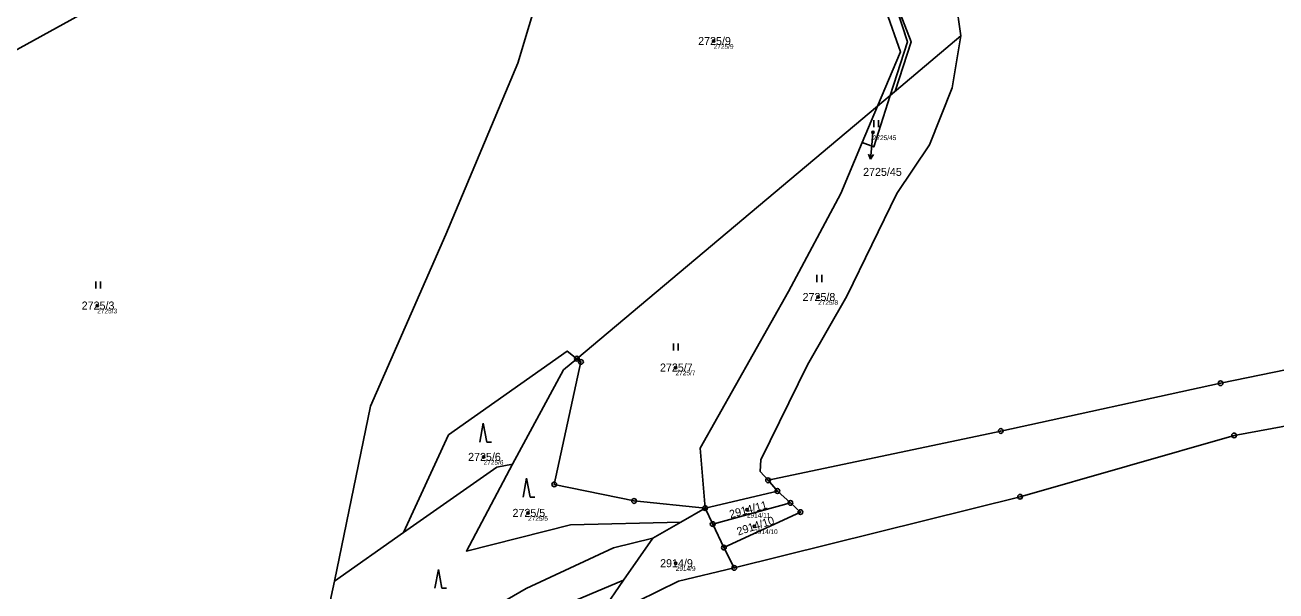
# Model space of a CAD drawing. Extents: x -761891 to -756141, y -1178507 to -1171885.
# Drawn here: x -757606 to -757340.2, y -1175379 to -1175258.8 of the extents above; entities that cross this region are included whole.
import ezdxf

# ---------------------------------------------------------------- set-up
doc = ezdxf.new("R2010")
doc.units = 0
for name, color, linetype in [('Definiční body', 7, 'Continuous'), ('Hranice parcel', 7, 'Continuous'), ('Parcelní čísla', 7, 'Continuous'), ('Polygon parcely', 7, 'Continuous'), ('Pop  PČ popisy', 7, 'Continuous'), ('Věcná břemena k části', 7, 'Continuous'), ('Značky bodu BP', 7, 'Continuous'), ('Značky kultur', 7, 'Continuous')]:
    doc.layers.add(name, color=color, linetype=linetype)

msp = doc.modelspace()

# ---------------------------------------------------------------- linework, layer by layer
at = {"layer": 'Definiční body'}
for centre in [(-757459.67, -1175262.14), (-757425.85, -1175281.55), (-757590.64, -1175318.36), (-757437.47, -1175316.54), (-757467.78, -1175331.53), (-757508.55, -1175350.52), (-757499.1, -1175362.42), (-757452.6, -1175361.77), (-757451.06, -1175365.26), (-757467.74, -1175373.11)]:
    msp.add_circle(centre, 0.25, dxfattribs=at)
at = {"layer": 'Hranice parcel'}
for p, q in [((-757407.14, -1175261.08), (-757422.16, -1175273.72)), ((-757424.84, -1175275.98), (-757422.16, -1175273.72)), ((-757424.84, -1175275.98), (-757488.74, -1175329.65)), ((-757428.09, -1175283.7), (-757424.84, -1175275.98)), ((-757448.11, -1175355.5), (-757446.12, -1175357.77)), ((-757446.12, -1175357.77), (-757461.5, -1175361.39)), ((-757446.12, -1175357.77), (-757443.35, -1175360.31)), ((-757461.5, -1175361.39), (-757466.67, -1175364.36)), ((-757459.88, -1175364.8), (-757461.5, -1175361.39)), ((-757443.35, -1175360.31), (-757459.88, -1175364.8)), ((-757525.57, -1175366.62), (-757540.26, -1175376.92)), ((-757472.63, -1175367.78), (-757466.67, -1175364.36)), ((-757457.51, -1175369.8), (-757459.88, -1175364.8)), ((-757478.81, -1175376.72), (-757472.63, -1175367.78)), ((-757457.51, -1175369.8), (-757455.3, -1175374.12)), ((-757540.26, -1175376.92), (-757540.94, -1175380.22)), ((-757483.3, -1175383.22), (-757478.81, -1175376.72))]:
    msp.add_line(p, q, dxfattribs=at)
for points in [[(-757759.67, -1175374.03), (-757676.64, -1175311.83), (-757625.25, -1175273.6), (-757573.44, -1175245.03), (-757562.54, -1175241.59), (-757525.75, -1175233.12), (-757509.27, -1175227.45), (-757489.69, -1175216.44), (-757484.67, -1175211.22), (-757471.61, -1175193.6), (-757450.77, -1175155.22), (-757437.08, -1175123.32)], [(-757540.26, -1175376.92), (-757532.6, -1175339.73), (-757516.55, -1175303.28), (-757501.3, -1175266.83), (-757494.06, -1175242.74), (-757487.89, -1175234.48), (-757473.31, -1175225.04), (-757462.66, -1175226.06), (-757458.85, -1175228.25)], [(-757413.71, -1175226.27), (-757414.92, -1175231.13), (-757415.58, -1175237.38), (-757414.37, -1175242.54), (-757408.2, -1175253.57), (-757407.14, -1175261.08)], [(-757424.63, -1175243.39), (-757418.5, -1175262.33), (-757422.16, -1175273.72)], [(-757424.84, -1175275.98), (-757420, -1175264.47), (-757426.06, -1175247.13)], [(-757407.14, -1175261.08), (-757408.97, -1175272.1), (-757413.82, -1175284.24), (-757420.73, -1175294.55), (-757431.37, -1175316.35), (-757439.74, -1175330.93), (-757449.65, -1175351.16), (-757449.76, -1175353.62), (-757448.11, -1175355.5)], [(-757422.16, -1175273.72), (-757425.67, -1175284.66), (-757428.09, -1175283.7)], [(-757461.5, -1175361.39), (-757462.53, -1175348.66), (-757443.76, -1175315.35), (-757432.66, -1175294.58), (-757428.09, -1175283.7)], [(-757448.11, -1175355.5), (-757398.68, -1175345.02), (-757351.97, -1175334.88), (-757290.87, -1175322.31), (-757223.65, -1175313.54), (-757179.67, -1175303.43), (-757146.25, -1175300.51), (-757114.09, -1175299.01)], [(-757102.75, -1175312.27), (-757127.88, -1175310.48), (-757173.99, -1175314.49), (-757282.21, -1175333.64), (-757349.09, -1175345.95), (-757394.57, -1175358.99), (-757455.3, -1175374.12)], [(-757488.74, -1175329.65), (-757490.79, -1175328.04), (-757515.98, -1175345.86), (-757525.57, -1175366.62)], [(-757488.74, -1175329.65), (-757491.58, -1175332.04), (-757502.43, -1175352.1)], [(-757461.5, -1175361.39), (-757476.59, -1175359.89), (-757493.53, -1175356.37), (-757487.86, -1175330.35), (-757488.74, -1175329.65)], [(-757502.43, -1175352.1), (-757505.76, -1175352.73), (-757525.57, -1175366.62)], [(-757466.67, -1175364.36), (-757490.06, -1175364.98), (-757512.2, -1175370.52), (-757502.43, -1175352.1)], [(-757443.35, -1175360.31), (-757441.24, -1175362.25), (-757457.51, -1175369.8)], [(-757550.37, -1175409.95), (-757532.4, -1175399.05), (-757507.55, -1175383.19), (-757499.53, -1175378.52), (-757480.92, -1175369.85), (-757472.63, -1175367.78)], [(-757455.3, -1175374.12), (-757467.15, -1175376.94), (-757475.76, -1175381.15), (-757479.69, -1175390.33), (-757469.73, -1175418.57), (-757457.39, -1175447.97), (-757460.21, -1175451.61)], [(-757478.81, -1175376.72), (-757499.13, -1175385.26), (-757529.04, -1175403.93)]]:
    msp.add_lwpolyline(points, dxfattribs=at)
at = {"layer": 'Polygon parcely'}
for points in [[(-757625.25, -1175273.6), (-757573.44, -1175245.03), (-757562.54, -1175241.59), (-757525.75, -1175233.12), (-757509.27, -1175227.45), (-757489.69, -1175216.44), (-757484.67, -1175211.22), (-757471.61, -1175193.6), (-757450.77, -1175155.22), (-757437.08, -1175123.32), (-757441.43, -1175121.58), (-757433.01, -1175099.93), (-757430.78, -1175100.8), (-757430.52, -1175103.07), (-757412.28, -1175066.84), (-757390.05, -1175030.7), (-757385.9, -1175026.87), (-757377.98, -1175019.11), (-757353.41, -1174995.04)], [(-757540.94, -1175380.22), (-757540.26, -1175376.92), (-757532.6, -1175339.73), (-757516.55, -1175303.28), (-757501.3, -1175266.83), (-757494.06, -1175242.74)], [(-757573.44, -1175245.03), (-757625.25, -1175273.6)], [(-757408.2, -1175253.57), (-757407.14, -1175261.08), (-757408.97, -1175272.1), (-757413.82, -1175284.24), (-757420.73, -1175294.55), (-757431.37, -1175316.35), (-757439.74, -1175330.93), (-757449.65, -1175351.16), (-757449.76, -1175353.62), (-757448.11, -1175355.5), (-757398.68, -1175345.02), (-757351.97, -1175334.88), (-757290.87, -1175322.31)], [(-756919.15, -1175397.4), (-757043.64, -1175348.58), (-757081.35, -1175319.63), (-757102.75, -1175312.27), (-757127.88, -1175310.48), (-757173.99, -1175314.49), (-757282.21, -1175333.64), (-757349.09, -1175345.95), (-757394.57, -1175358.99), (-757455.3, -1175374.12), (-757467.15, -1175376.94), (-757475.76, -1175381.15)]]:
    msp.add_lwpolyline(points, dxfattribs=at)
for points in [[(-757418.5, -1175262.33), (-757422.16, -1175273.72), (-757407.14, -1175261.08), (-757408.2, -1175253.57), (-757414.37, -1175242.54), (-757415.58, -1175237.38), (-757414.92, -1175231.13), (-757413.71, -1175226.27), (-757418.01, -1175223.82), (-757404.92, -1175189.48), (-757406.93, -1175185.59), (-757410.58, -1175196.1), (-757415.13, -1175194.38), (-757423.44, -1175216.36), (-757426.78, -1175224.85), (-757424.87, -1175225.59), (-757427.51, -1175232.27), (-757424.63, -1175243.39)], [(-757426.06, -1175247.13), (-757458.85, -1175228.25), (-757462.66, -1175226.06), (-757473.31, -1175225.04), (-757487.89, -1175234.48), (-757494.06, -1175242.74), (-757501.3, -1175266.83), (-757516.55, -1175303.28), (-757532.6, -1175339.73), (-757540.26, -1175376.92), (-757525.57, -1175366.62), (-757515.98, -1175345.86), (-757490.79, -1175328.04), (-757488.74, -1175329.65), (-757424.84, -1175275.98), (-757420, -1175264.47)], [(-757422.16, -1175273.72), (-757418.5, -1175262.33), (-757424.63, -1175243.39), (-757426.06, -1175247.13), (-757420, -1175264.47), (-757424.84, -1175275.98)], [(-757425.67, -1175284.66), (-757428.09, -1175283.7), (-757432.66, -1175294.58), (-757443.76, -1175315.35), (-757462.53, -1175348.66), (-757461.5, -1175361.39), (-757446.12, -1175357.77), (-757448.11, -1175355.5), (-757449.76, -1175353.62), (-757449.65, -1175351.16), (-757439.74, -1175330.93), (-757431.37, -1175316.35), (-757420.73, -1175294.55), (-757413.82, -1175284.24), (-757408.97, -1175272.1), (-757407.14, -1175261.08), (-757422.16, -1175273.72)], [(-757424.84, -1175275.98), (-757428.09, -1175283.7), (-757425.67, -1175284.66), (-757422.16, -1175273.72)], [(-757443.76, -1175315.35), (-757432.66, -1175294.58), (-757428.09, -1175283.7), (-757424.84, -1175275.98), (-757488.74, -1175329.65), (-757487.86, -1175330.35), (-757493.53, -1175356.37), (-757476.59, -1175359.89), (-757461.5, -1175361.39), (-757462.53, -1175348.66)], [(-757457.51, -1175369.8), (-757455.3, -1175374.12), (-757394.57, -1175358.99), (-757349.09, -1175345.95), (-757282.21, -1175333.64), (-757173.99, -1175314.49), (-757127.88, -1175310.48), (-757102.75, -1175312.27), (-757114.09, -1175299.01), (-757146.25, -1175300.51), (-757179.67, -1175303.43), (-757223.65, -1175313.54), (-757290.87, -1175322.31), (-757351.97, -1175334.88), (-757398.68, -1175345.02), (-757448.11, -1175355.5), (-757446.12, -1175357.77), (-757443.35, -1175360.31), (-757441.24, -1175362.25)], [(-757525.57, -1175366.62), (-757505.76, -1175352.73), (-757502.43, -1175352.1), (-757491.58, -1175332.04), (-757488.74, -1175329.65), (-757490.79, -1175328.04), (-757515.98, -1175345.86)], [(-757488.74, -1175329.65), (-757491.58, -1175332.04), (-757502.43, -1175352.1), (-757512.2, -1175370.52), (-757490.06, -1175364.98), (-757466.67, -1175364.36), (-757461.5, -1175361.39), (-757476.59, -1175359.89), (-757493.53, -1175356.37), (-757487.86, -1175330.35)], [(-757544.85, -1175399.24), (-757550.37, -1175409.95), (-757532.4, -1175399.05), (-757507.55, -1175383.19), (-757499.53, -1175378.52), (-757480.92, -1175369.85), (-757472.63, -1175367.78), (-757466.67, -1175364.36), (-757490.06, -1175364.98), (-757512.2, -1175370.52), (-757502.43, -1175352.1), (-757505.76, -1175352.73), (-757525.57, -1175366.62), (-757540.26, -1175376.92), (-757540.94, -1175380.22)], [(-757461.5, -1175361.39), (-757459.88, -1175364.8), (-757443.35, -1175360.31), (-757446.12, -1175357.77)], [(-757473.43, -1175420.12), (-757460.21, -1175451.61), (-757457.39, -1175447.97), (-757469.73, -1175418.57), (-757479.69, -1175390.33), (-757475.76, -1175381.15), (-757467.15, -1175376.94), (-757455.3, -1175374.12), (-757457.51, -1175369.8), (-757459.88, -1175364.8), (-757461.5, -1175361.39), (-757466.67, -1175364.36), (-757472.63, -1175367.78), (-757478.81, -1175376.72), (-757483.3, -1175383.22), (-757484.23, -1175389.51)], [(-757459.88, -1175364.8), (-757457.51, -1175369.8), (-757441.24, -1175362.25), (-757443.35, -1175360.31)], [(-757472.63, -1175367.78), (-757480.92, -1175369.85), (-757499.53, -1175378.52), (-757507.55, -1175383.19), (-757532.4, -1175399.05), (-757550.37, -1175409.95), (-757553.98, -1175416.96), (-757554.38, -1175419.48), (-757529.04, -1175403.93), (-757499.13, -1175385.26), (-757478.81, -1175376.72)], [(-757539.72, -1175414.96), (-757525.04, -1175407.52), (-757502.09, -1175394.69), (-757483.3, -1175383.22), (-757478.81, -1175376.72), (-757499.13, -1175385.26), (-757529.04, -1175403.93)]]:
    msp.add_lwpolyline(points, close=True, dxfattribs=at)
at = {"layer": 'Pop  PČ popisy'}
for p, q in [((-757425.85, -1175281.55), (-757426.07, -1175284.26)), ((-757426.07, -1175284.26), (-757426.33, -1175287.25)), ((-757426.33, -1175287.25), (-757426.74, -1175286.21)), ((-757426.33, -1175287.25), (-757425.74, -1175286.3))]:
    msp.add_line(p, q, dxfattribs=at)
at = {"layer": 'Věcná břemena k části'}
msp.add_lwpolyline([(-757422.16, -1175273.72), (-757421.08, -1175272.81), (-757417.71, -1175262.32), (-757422.53, -1175249.88), (-757418.5, -1175262.33)], close=True, dxfattribs=at)
at = {"layer": 'Značky bodu BP'}
for centre, radius in [((-757488.74, -1175329.65), 0.5), ((-757488.74, -1175329.65), 0.0303), ((-757487.86, -1175330.35), 0.5), ((-757487.86, -1175330.35), 0.0303), ((-757351.97, -1175334.88), 0.5), ((-757351.97, -1175334.88), 0.0303), ((-757398.68, -1175345.02), 0.5), ((-757398.68, -1175345.02), 0.0303), ((-757349.09, -1175345.95), 0.5), ((-757349.09, -1175345.95), 0.0303), ((-757493.53, -1175356.37), 0.5), ((-757448.11, -1175355.5), 0.5), ((-757448.11, -1175355.5), 0.0303), ((-757493.53, -1175356.37), 0.0303), ((-757446.12, -1175357.77), 0.5), ((-757446.12, -1175357.77), 0.0303), ((-757394.57, -1175358.99), 0.5), ((-757476.59, -1175359.89), 0.5), ((-757476.59, -1175359.89), 0.0303), ((-757461.5, -1175361.39), 0.5), ((-757461.5, -1175361.39), 0.0303), ((-757443.35, -1175360.31), 0.5), ((-757443.35, -1175360.31), 0.0303), ((-757394.57, -1175358.99), 0.0303), ((-757441.24, -1175362.25), 0.5), ((-757441.24, -1175362.25), 0.0303), ((-757459.88, -1175364.8), 0.5), ((-757459.88, -1175364.8), 0.0303), ((-757457.51, -1175369.8), 0.5), ((-757457.51, -1175369.8), 0.0303), ((-757455.3, -1175374.12), 0.5), ((-757455.3, -1175374.12), 0.0303)]:
    msp.add_circle(centre, radius, dxfattribs=at)
at = {"layer": 'Značky kultur'}
for p, q in [((-757425.67, -1175280.49), (-757425.67, -1175278.99)), ((-757424.67, -1175280.49), (-757424.67, -1175278.99)), ((-757590.97, -1175314.76), (-757590.97, -1175313.26)), ((-757589.97, -1175314.76), (-757589.97, -1175313.26)), ((-757437.72, -1175313.36), (-757437.72, -1175311.86)), ((-757436.72, -1175313.36), (-757436.72, -1175311.86)), ((-757468.19, -1175327.94), (-757468.19, -1175326.44)), ((-757467.19, -1175327.94), (-757467.19, -1175326.44)), ((-757508.63, -1175343.36), (-757509.38, -1175347.36)), ((-757507.88, -1175347.36), (-757508.63, -1175343.36)), ((-757507.88, -1175347.36), (-757506.88, -1175347.36)), ((-757499.42, -1175355.05), (-757500.17, -1175359.05)), ((-757498.67, -1175359.05), (-757499.42, -1175355.05)), ((-757498.67, -1175359.05), (-757497.67, -1175359.05)), ((-757518.16, -1175374.45), (-757518.91, -1175378.45)), ((-757517.41, -1175378.45), (-757518.16, -1175374.45)), ((-757517.41, -1175378.45), (-757516.41, -1175378.45))]:
    msp.add_line(p, q, dxfattribs=at)

# ---------------------------------------------------------------- texts
at = {"layer": 'Definiční body'}
for s, p in [('2725/9', (-757459.67, -1175263.8)), ('2725/45', (-757425.85, -1175283.21)), ('2725/8', (-757437.47, -1175318.2)), ('2725/3', (-757590.64, -1175320.02)), ('2725/7', (-757467.78, -1175333.19)), ('2725/6', (-757508.55, -1175352.18)), ('2725/5', (-757499.1, -1175364.08)), ('2914/11', (-757452.6, -1175363.43)), ('2914/10', (-757451.06, -1175366.92)), ('2914/9', (-757467.74, -1175374.77))]:
    msp.add_text(s, height=1, dxfattribs=at).set_placement(p)
at = {"layer": 'Parcelní čísla'}
for s, p in [('2725/9', (-757462.97, -1175262.99)), ('2725/45', (-757427.92, -1175290.81)), ('2725/8', (-757440.78, -1175317.39)), ('2725/3', (-757593.95, -1175319.21)), ('2725/7', (-757471.08, -1175332.38)), ('2725/6', (-757511.85, -1175351.37)), ('2725/5', (-757502.41, -1175363.27)), ('2914/9', (-757471.05, -1175373.96))]:
    msp.add_text(s, height=1.7, dxfattribs=at).set_placement(p)
for s, rotation, p in [('2914/11', 15, (-757456.09, -1175363.58)), ('2914/10', 18, (-757454.45, -1175367.25))]:
    msp.add_text(s, height=1.7, rotation=rotation, dxfattribs=at).set_placement(p)

doc.saveas('drawing.dxf')
